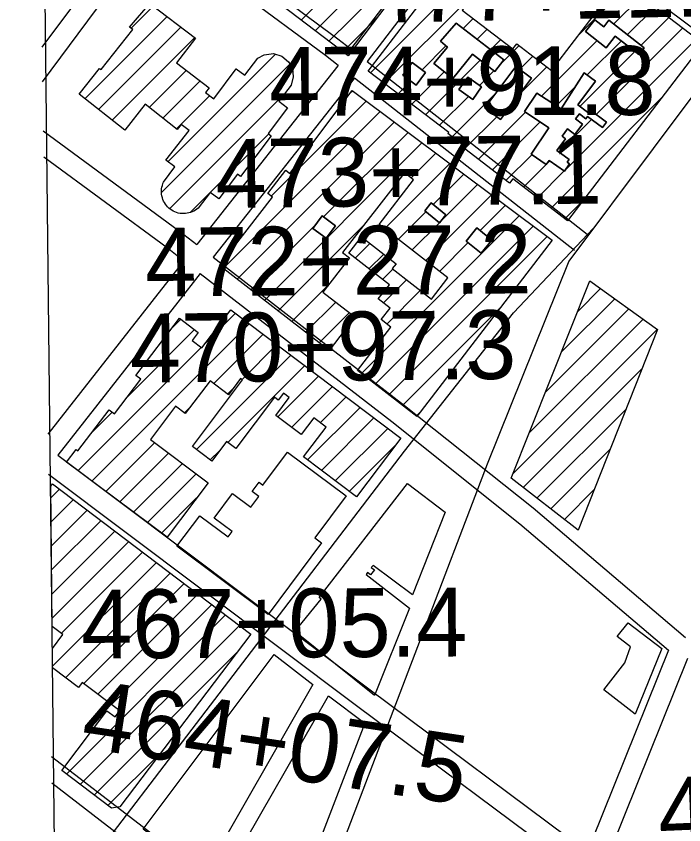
# Model space of a CAD drawing. Extents: x 3677843 to 3715951, y 511991 to 537744.
# Drawn here: x 3681900 to 3682870, y 530561 to 531736 of the extents above; entities that cross this region are included whole.
import ezdxf

# ---------------------------------------------------------------- set-up
doc = ezdxf.new("R2010")
doc.units = 0
for name, color, linetype in [('V-BLDG-OTLN', 7, 'Continuous'), ('V-GRID-FRAM', 7, 'Continuous'), ('V-ROAD-CNTR', 7, 'Continuous'), ('V-SURV-IDEN', 7, 'Continuous')]:
    doc.layers.add(name, color=color, linetype=linetype)

msp = doc.modelspace()

# ---------------------------------------------------------------- linework, layer by layer
at = {"layer": 'V-BLDG-OTLN'}
for p, q in [((3682314, 531730), (3682545.4, 531961.4)), ((3682334.1, 531714.7), (3682565.5, 531946.1)), ((3682354.2, 531699.4), (3682533.7, 531879)), ((3682717.7, 531709.4), (3682788.4, 531780.1)), ((3682414.4, 531653.6), (3682536.7, 531775.9)), ((3682434.5, 531638.4), (3682556.7, 531760.6)), ((3682768.1, 531724.5), (3682808.4, 531764.8)), ((3682066.6, 531718.2), (3682098.9, 531750.5)), ((3682788, 531709), (3682828.5, 531749.5)), ((3681999.5, 531615.8), (3682119, 531735.2)), ((3682374.2, 531684.2), (3682423.7, 531733.6)), ((3682549.4, 531717.9), (3682563.8, 531732.3)), ((3682807.8, 531693.5), (3682848.5, 531734.2)), ((3682019.3, 531600.2), (3682139.1, 531720)), ((3682569.4, 531702.6), (3682583.9, 531717)), ((3682742.6, 531593), (3682868.6, 531718.9)), ((3682039.1, 531584.6), (3682159.2, 531704.7)), ((3682589.4, 531687.2), (3682603.9, 531701.7)), ((3682663.1, 531619.5), (3682743.9, 531700.3)), ((3682697.7, 531512.7), (3682888.6, 531703.6)), ((3682729.4, 531650.5), (3682779.1, 531700.1)), ((3682489.4, 531657.9), (3682524.2, 531692.7)), ((3682602.5, 531664.9), (3682630.6, 531693)), ((3682120, 531524.2), (3682276.3, 531680.5)), ((3682631.3, 531658.4), (3682650.6, 531677.7)), ((3682719, 531604.6), (3682798.9, 531684.6)), ((3682110.8, 531479.6), (3682297.4, 531666.2)), ((3682494.7, 531592.5), (3682574, 531671.8)), ((3682631.9, 531623.6), (3682670.6, 531662.4)), ((3682092.9, 531603.1), (3682146.8, 531657)), ((3682218.2, 531657.7), (3682219.7, 531659.2)), ((3682474.6, 531607.8), (3682521.7, 531654.9)), ((3682572.8, 531635.2), (3682593.9, 531656.3)), ((3682112.7, 531587.5), (3682166.9, 531641.8)), ((3682454.6, 531623.1), (3682473, 531641.5)), ((3682385.2, 531624.4), (3682388.2, 531627.4)), ((3682684.6, 531605.7), (3682712.2, 531633.2)), ((3682122.6, 531456), (3682289.5, 531622.9)), ((3682132.5, 531571.9), (3682180.8, 531620.3)), ((3682514.8, 531577.2), (3682556.9, 531619.3)), ((3682533.3, 531560.4), (3682597.4, 531624.5)), ((3682677.1, 531456.7), (3682837.4, 531617)), ((3682270.4, 531474.3), (3682408.4, 531612.2)), ((3682200.6, 531369.2), (3682428.6, 531597.1)), ((3682571.5, 531527.9), (3682639.8, 531596.2)), ((3682220.6, 531353.7), (3682448.8, 531582)), ((3682552.5, 531544.3), (3682598, 531589.7)), ((3682591.6, 531512.6), (3682661.1, 531582.1)), ((3682688.1, 531538.5), (3682735.5, 531585.8)), ((3682181.6, 531479.7), (3682266.4, 531564.5)), ((3682346.3, 531444.1), (3682469.1, 531566.9)), ((3682260.4, 531322.8), (3682489.3, 531551.7)), ((3682473.6, 531500.7), (3682509.5, 531536.6)), ((3682611.6, 531497.3), (3682648.8, 531534.5)), ((3682434.9, 531426.7), (3682529.8, 531521.5)), ((3682670.4, 531520.7), (3682675.2, 531525.6)), ((3682637, 531487.3), (3682669.8, 531520.1)), ((3682657, 531472), (3682696, 531510.9)), ((3682505.6, 531462), (3682550, 531506.4)), ((3682515, 531436), (3682570.2, 531491.2)), ((3682152.2, 531450.3), (3682180.4, 531478.4)), ((3682494.7, 531380.4), (3682590.4, 531476.1)), ((3682697.1, 531441.4), (3682722.8, 531467)), ((3682454.9, 531411.2), (3682495, 531451.4)), ((3682574, 531424.3), (3682610.7, 531461)), ((3682401.4, 531216.4), (3682630.9, 531445.9)), ((3682240.5, 531338.3), (3682334.1, 531431.9)), ((3682280.3, 531307.4), (3682403.5, 531430.6)), ((3682421.3, 531200.9), (3682651.1, 531430.7)), ((3682474.8, 531395.8), (3682514.6, 531435.6)), ((3682441.3, 531185.5), (3682671.4, 531415.6)), ((3682392.2, 531383.9), (3682413.7, 531405.5)), ((3682514.6, 531364.9), (3682556.4, 531406.7)), ((3682412.1, 531368.5), (3682433.7, 531390)), ((3682432, 531353.1), (3682447.1, 531368.1)), ((3682300.2, 531292), (3682353.5, 531345.3)), ((3682433.4, 531319), (3682467, 531352.7)), ((3682438.1, 531288.4), (3682486.9, 531337.2)), ((3682715.7, 531306.7), (3682749, 531340)), ((3682692.3, 531247.9), (3682769.5, 531325.1)), ((3682320.2, 531276.5), (3682364, 531320.4)), ((3682461.2, 531170.1), (3682603.4, 531312.2)), ((3682669, 531189.2), (3682790, 531310.3)), ((3682175.2, 531261.1), (3682218.2, 531304.1)), ((3682340.1, 531261.1), (3682383.9, 531305)), ((3682009.6, 531060.1), (3682238.3, 531288.9)), ((3682126.1, 531282.7), (3682138.8, 531295.4)), ((3682645.6, 531130.5), (3682810.6, 531295.4)), ((3682060.4, 531181.6), (3682158.9, 531280.2)), ((3682622.2, 531071.7), (3682831.1, 531280.6)), ((3682186.6, 531201.8), (3682258.5, 531273.7)), ((3681989.3, 531075.2), (3682168.5, 531254.4)), ((3682227.8, 531207.7), (3682278.6, 531258.5)), ((3682161.6, 531106.1), (3682298.8, 531243.3)), ((3682207.1, 531116.3), (3682318.9, 531228)), ((3682636.6, 531050.8), (3682808.6, 531222.8)), ((3682279.7, 531153.5), (3682339, 531212.8)), ((3682206.7, 531186.6), (3682214.7, 531194.6)), ((3682299.8, 531138.2), (3682359.2, 531197.6)), ((3682341.6, 531144.6), (3682379.3, 531182.4)), ((3682144, 531159.2), (3682152.9, 531168.1)), ((3682010.5, 531131.7), (3682039, 531160.3)), ((3682323.1, 531090.8), (3682399.4, 531167.2)), ((3682481.1, 531154.6), (3682485.2, 531158.8)), ((3682656.5, 531035.3), (3682785.6, 531164.4)), ((3682343.3, 531075.6), (3682419.6, 531151.9)), ((3682363.4, 531060.4), (3682439.7, 531136.7)), ((3682029.8, 531045), (3682100.9, 531116.1)), ((3682383.5, 531045.2), (3682452.3, 531114)), ((3682050.1, 531029.9), (3682121.1, 531100.9)), ((3682181.7, 531090.9), (3682195.6, 531104.7)), ((3682676.4, 531019.9), (3682762.6, 531106)), ((3682070.3, 531014.8), (3682141.2, 531085.7)), ((3682090.6, 530999.7), (3682161.3, 531070.5)), ((3681949.7, 531052.5), (3681952.5, 531056.2)), ((3681951.9, 530848.8), (3681949.7, 531052.5)), ((3681952.5, 531056.2), (3682240.4, 530837.8)), ((3681949.9, 531035.8), (3681962.6, 531048.5)), ((3682696.3, 531004.4), (3682739.5, 531047.7)), ((3681950.3, 531000.8), (3681982.7, 531033.3)), ((3682110.8, 530984.6), (3682161.8, 531035.6)), ((3681950.7, 530965.9), (3682002.8, 531018)), ((3681951, 530930.9), (3682022.9, 531002.8)), ((3681951.4, 530895.9), (3682043, 530987.5)), ((3682716.2, 530988.9), (3682716.5, 530989.3)), ((3681951.8, 530861), (3682063.1, 530972.3)), ((3681965, 530838.8), (3682083.2, 530957)), ((3681952.6, 530791), (3682103.3, 530941.8)), ((3681971.3, 530774.4), (3682123.4, 530926.5)), ((3681997.9, 530765.7), (3682143.5, 530911.3)), ((3682018.1, 530750.4), (3682163.6, 530896)), ((3682038.2, 530735.2), (3682183.7, 530880.8)), ((3681972.5, 530634.2), (3682203.8, 530865.5)), ((3681967.5, 530837), (3681951.9, 530848.8)), ((3681992.6, 530618.9), (3682224, 530850.3)), ((3681952.3, 530816.9), (3681967.5, 530837)), ((3682240.4, 530837.8), (3682050.1, 530586.9)), ((3681952.6, 530788.5), (3681952.3, 530816.9)), ((3682012.7, 530603.7), (3682220.2, 530811.2)), ((3681990, 530760.2), (3681952.6, 530788.5)), ((3681995.5, 530767.5), (3681990, 530760.2)), ((3682050.1, 530726.2), (3681995.5, 530767.5)), ((3681965.7, 530639.3), (3682031.5, 530726.3)), ((3682031.5, 530726.3), (3682043.3, 530717.4)), ((3682043.3, 530717.4), (3682050.1, 530726.2)), ((3682032.9, 530588.5), (3682109.2, 530664.8)), ((3682038, 530584.6), (3681965.7, 530639.3)), ((3682050.1, 530586.9), (3682038, 530584.6))]:
    msp.add_line(p, q, dxfattribs=at)
for points in [[(3682322.4, 532130.7), (3682577.6, 531937), (3682381.9, 531678.3), (3682127.5, 531872.1)], [(3682411.2, 531656.1), (3682515.2, 531792.2), (3682558.8, 531759), (3682547.8, 531744.6), (3682621.4, 531688.3), (3682627.1, 531695.7), (3682677.6, 531657), (3682777.9, 531788.2), (3682898, 531696.3), (3682700.9, 531438.5), (3682621.3, 531499.3), (3682616.7, 531493.3), (3682551.6, 531543.1), (3682553.2, 531545.1), (3682526.9, 531565.2), (3682528.2, 531567)], [(3682094, 531754.2), (3682160, 531704.1), (3682132.5, 531667.8), (3682180, 531631.9), (3682174.7, 531624.9), (3682186.6, 531615.9), (3682219.5, 531659.3), (3682231.9, 531649.9), (3682250.6, 531674.6), (3682260.2, 531679.7), (3682273.4, 531681.4), (3682285.5, 531677.5), (3682295.2, 531669.7), (3682301.1, 531660.2), (3682302.3, 531647.5), (3682299.2, 531635.7), (3682281.3, 531612.1), (3682293.9, 531602.5), (3682265.6, 531565.1), (3682270.1, 531561.7), (3682225.6, 531502.9), (3682221.2, 531506.3), (3682194, 531470.3), (3682181.4, 531479.8), (3682164.2, 531457), (3682162.2, 531455.4), (3682160.1, 531453.9), (3682157.8, 531452.6), (3682155.5, 531451.5), (3682153.1, 531450.5), (3682150.6, 531449.8), (3682148.1, 531449.3), (3682145.5, 531448.9), (3682142.9, 531448.8), (3682140.3, 531448.9), (3682137.7, 531449.2), (3682135.2, 531449.7), (3682132.7, 531450.4), (3682130.3, 531451.4), (3682127.9, 531452.5), (3682125.7, 531453.8), (3682123.6, 531455.2), (3682121.5, 531456.9), (3682119.7, 531458.7), (3682118, 531460.6), (3682116.4, 531462.7), (3682115, 531464.9), (3682113.8, 531467.2), (3682112.8, 531469.5), (3682112, 531472), (3682111.4, 531474.5), (3682111, 531477.1), (3682110.8, 531479.7), (3682110.8, 531482.3), (3682111, 531484.8), (3682111.4, 531487.4), (3682112.1, 531489.9), (3682112.9, 531492.4), (3682113.9, 531494.7), (3682130, 531516.8), (3682116.9, 531526.4), (3682150.9, 531569.6), (3682139.5, 531578.6), (3682133.5, 531571.1), (3682086.8, 531607.9), (3682057.3, 531570.3), (3681991.2, 531622.3), (3682020.9, 531660), (3682023.2, 531658.3), (3682068.9, 531716.4), (3682064.5, 531719.8)], [(3682539.2, 531725.8), (3682608.5, 531672.6), (3682595, 531655.4), (3682562.6, 531680.8), (3682534.1, 531645.1), (3682506.6, 531667), (3682526.4, 531691), (3682516.3, 531699.3)], [(3682539.2, 531725.8), (3682516.3, 531699.3), (3682526.4, 531691), (3682506.6, 531667), (3682534.1, 531645.1), (3682562.6, 531680.8), (3682595, 531655.4), (3682608.5, 531672.6)], [(3682812.4, 531690), (3682804.7, 531680.1), (3682770.3, 531706.9), (3682757, 531689.9), (3682727, 531713.7), (3682740.5, 531730.7), (3682753.7, 531720.3), (3682761.1, 531729.9)], [(3682812.4, 531690), (3682761.1, 531729.9), (3682753.7, 531720.3), (3682740.5, 531730.7), (3682727, 531713.7), (3682757, 531689.9), (3682770.3, 531706.9), (3682804.7, 531680.1)], [(3682494.5, 531654.2), (3682480.9, 531635.7), (3682461.4, 531650.1), (3682474.9, 531668.3)], [(3682494.5, 531654.2), (3682474.9, 531668.3), (3682461.4, 531650.1), (3682480.9, 531635.7)], [(3682648.3, 531645.6), (3682603.5, 531585.6), (3682580.9, 531602.5), (3682625.8, 531662.5)], [(3682648.3, 531645.6), (3682625.8, 531662.5), (3682580.9, 531602.5), (3682603.5, 531585.6)], [(3682725.2, 531653.7), (3682741.4, 531641.5), (3682715.7, 531607.1), (3682730, 531596.3), (3682732.9, 531600.2), (3682757.6, 531581.8), (3682751.6, 531573.8), (3682730, 531590), (3682727.6, 531586.8), (3682718.2, 531593.8), (3682712.7, 531586.4), (3682722.6, 531579), (3682711.4, 531564), (3682700.9, 531571.9), (3682693.1, 531561.5), (3682698.1, 531557.7), (3682685.3, 531540.6), (3682703.1, 531527.3), (3682700.5, 531523.8), (3682703.9, 531521.3), (3682696.3, 531510.7), (3682674.3, 531526.2), (3682669.9, 531520.1), (3682648, 531535.1), (3682673.9, 531573.5), (3682638.5, 531597.1), (3682656.1, 531624.1), (3682691.8, 531601.1)], [(3682725.2, 531653.7), (3682691.8, 531601.1), (3682656.1, 531624.1), (3682638.5, 531597.1), (3682673.9, 531573.5), (3682648, 531535.1), (3682669.9, 531520.1), (3682674.3, 531526.2), (3682696.3, 531510.7), (3682703.9, 531521.3), (3682700.5, 531523.8), (3682703.1, 531527.3), (3682685.3, 531540.6), (3682698.1, 531557.7), (3682693.1, 531561.5), (3682700.9, 531571.9), (3682711.4, 531564), (3682722.6, 531579), (3682712.7, 531586.4), (3682718.2, 531593.8), (3682727.6, 531586.8), (3682730, 531590), (3682751.6, 531573.8), (3682757.6, 531581.8), (3682732.9, 531600.2), (3682730, 531596.3), (3682715.7, 531607.1), (3682741.4, 531641.5)], [(3682563.1, 531614.9), (3682576, 531632.9), (3682556, 531647.3), (3682543.1, 531629.3)], [(3682563.1, 531614.9), (3682543.1, 531629.3), (3682556, 531647.3), (3682576, 531632.9)], [(3682387.7, 531627.7), (3682678.7, 531410.1), (3682481.7, 531154.2), (3682395.5, 531221), (3682444.1, 531283.7), (3682429.9, 531294.8), (3682442.9, 531311.6), (3682425.9, 531324.8), (3682441.9, 531345.4), (3682382.8, 531391.2), (3682401.4, 531415.1), (3682451.7, 531376.1), (3682446.1, 531368.9), (3682503.1, 531324.7), (3682526.9, 531355.4), (3682426.9, 531432.9), (3682477.2, 531497.9), (3682463.8, 531508.3), (3682373.9, 531392.4), (3682384, 531384.6), (3682345.4, 531334.8), (3682392, 531298.7), (3682354.3, 531250.1), (3682194.9, 531373.6), (3682271.9, 531473), (3682265.2, 531478.2), (3682291.3, 531511.9), (3682297.5, 531507.2)], [(3682493.5, 531452.7), (3682502.8, 531464.3), (3682524, 531447.2), (3682514.6, 531435.6)], [(3682493.5, 531452.7), (3682514.6, 531435.6), (3682524, 531447.2), (3682502.8, 531464.3)], [(3682344.4, 531445.6), (3682363.6, 531431.2), (3682350, 531413), (3682330.8, 531427.4)], [(3682344.4, 531445.6), (3682330.8, 531427.4), (3682350, 531413), (3682363.6, 531431.2)], [(3682575.5, 531391.3), (3682553.6, 531408.9), (3682569.1, 531428.2), (3682591, 531410.5)], [(3682575.5, 531391.3), (3682591, 531410.5), (3682569.1, 531428.2), (3682553.6, 531408.9)], [(3682733.5, 531351.2), (3682831.4, 531280.4), (3682716.3, 530988.8), (3682619.2, 531064.3)], [(3682118.8, 530978.7), (3681972.8, 531087.5), (3681986.7, 531105.9), (3681989.4, 531103.9), (3682034.6, 531163.7), (3682042.3, 531157.8), (3682080.5, 531208.3), (3682073.7, 531213.4), (3682136.8, 531296.9), (3682164.3, 531276.1), (3682155.4, 531264.3), (3682169.5, 531253.6), (3682211.5, 531309.2), (3682458.7, 531122.4), (3682394.2, 531037.1), (3682317.3, 531095.2), (3682349.9, 531138.3), (3682332, 531151.9), (3682313.7, 531127.7), (3682276.9, 531155.5), (3682296.5, 531181.4), (3682288, 531187.8), (3682280.5, 531177.9), (3682275, 531182), (3682218.7, 531107.5), (3682205.3, 531117.6), (3682183.9, 531089.2), (3682155.7, 531110.5), (3682228.7, 531207.1), (3682225.8, 531209.2), (3682208, 531185.7), (3682181.4, 531205.8), (3682145.4, 531158.2), (3682131.1, 531169), (3682094.7, 531120.8), (3682178.4, 531057.6)], [(3682265.7, 530866.2), (3682133.2, 530965.5), (3682166.3, 531009.8), (3682207.6, 530979), (3682213.4, 530986.8), (3682187.3, 531006.2), (3682214.2, 531042.2), (3682240.7, 531022.4), (3682252.3, 531037.9), (3682242.6, 531045.1), (3682252.6, 531058.5), (3682258.2, 531054.3), (3682294, 531102.2), (3682379.2, 531038.6), (3682333.6, 530977.5), (3682343.3, 530970.3)], [(3682339.7, 530890.9), (3682468.2, 531056.5), (3682522.9, 531015), (3682475.7, 530894.7), (3682418.3, 530937.3), (3682415.7, 530934.7), (3682420.4, 530931.1), (3682414.4, 530924.1), (3682410, 530927.2), (3682408, 530924.2), (3682471.2, 530875.6), (3682420.1, 530748.4), (3682304.6, 530841.3), (3682342.8, 530888.3)], [(3682788.8, 530854.2), (3682837.9, 530816.8), (3682799.1, 530721.6), (3682753.8, 530756.9), (3682784.2, 530796.2), (3682792.6, 530819.3), (3682772.8, 530834.4)], [(3682172.5, 530487.2), (3682084.1, 530554.1), (3682274.6, 530808.2), (3682330.6, 530764.3)], [(3682353.5, 530748.2), (3682406.2, 530708.5), (3682287.4, 530399.5), (3682192.5, 530467.5)]]:
    msp.add_lwpolyline(points, close=True, dxfattribs=at)
at = {"layer": 'V-GRID-FRAM'}
msp.add_lwpolyline([(3681899.6, 535587.1), (3713561.2, 535950.9), (3713778.1, 517769.3), (3682100.6, 517405.3), (3681899.6, 535587.1)], dxfattribs=at)
at = {"layer": 'V-ROAD-CNTR'}
for points in [[(3683613, 532586.5), (3683192.9, 532035.2), (3682702.8, 531379.6), (3682584.3, 531084.5), (3682178.9, 530022.9), (3682110.3, 529856.1)], [(3682583.3, 531946.3), (3682385.8, 531688.4)], [(3682607, 531927.9), (3682409.5, 531669.9)], [(3683158.8, 531520.3), (3682965.7, 531656.2), (3682724.8, 531836.5), (3682607, 531927.9)], [(3682120.4, 531885.6), (3682367, 531703.1), (3682385.8, 531688.4)], [(3682077.9, 531879.7), (3682070.5, 531870.2), (3681937.1, 531690.8)], [(3682102, 531861.9), (3682094.4, 531852), (3681937.2, 531640.6)], [(3682102, 531861.9), (3682348.9, 531679.2), (3682367.6, 531664.6)], [(3682367.6, 531664.6), (3682366.9, 531663.6), (3682162, 531403.9)], [(3682409.5, 531669.9), (3682729.6, 531419.2)], [(3682391.2, 531646.1), (3682390.6, 531645.2), (3682185.7, 531385.5)], [(3682391.2, 531646.1), (3682711.1, 531395.6)], [(3681939, 531569.1), (3682136.9, 531423.3), (3682162, 531403.9)], [(3681939.7, 531531.2), (3682118.8, 531399.4), (3682143.4, 531380.3)], [(3681953.5, 530435), (3682463.8, 531103.8), (3682622.4, 531304.9), (3682738.7, 531427.6)], [(3682143.4, 531380.3), (3682110.8, 531338.9), (3681945.8, 531128.1)], [(3682185.7, 531385.5), (3682464.1, 531170.2), (3682650.7, 531021.2), (3682872.1, 530833)], [(3682167.2, 531361.9), (3682134.3, 531320.3), (3681960, 531097.6)], [(3682167.2, 531361.9), (3682445.5, 531146.6), (3682631.6, 530998.1), (3682847.8, 530814.2), (3682736.7, 530538.7), (3682730.2, 530521)], [(3681960, 531097.6), (3682412.1, 530758.2), (3682730.2, 530521)], [(3681946.5, 531070.3), (3682394.1, 530734.2), (3682719.3, 530491.7)], [(3682875.4, 530802.4), (3682764.7, 530527.8), (3682755.2, 530502.4)], [(3682569.1, 530184.5), (3682356.1, 530347), (3682078.4, 530561.3), (3681951, 530659.4)], [(3682550.9, 530160.6), (3682337.8, 530323.2), (3682060.1, 530537.5), (3681951.4, 530621.2)]]:
    msp.add_lwpolyline(points, dxfattribs=at)

# ---------------------------------------------------------------- texts
at = {"layer": 'V-SURV-IDEN'}
for s, rotation, p in [('   477+11.2  ', 1.1542, (3682296.6, 531723.6)), ('   474+91.8  ', 0.1344, (3682156, 531590.8)), ('   473+77.1  ', 0.6838, (3682078.4, 531455.6)), ('   472+27.2  ', 0.503, (3681976.1, 531327.2)), ('   470+97.3  ', 0.5683, (3681953.8, 531202.1)), ('   467+05.4  ', 0.3144, (3681882.7, 530801.6)), ('   464+07.5  ', 351.4681, (3681881.5, 530689.4)), ('   463+69.1   ', 2.4664, (3682723.1, 530523.9))]:
    msp.add_text(s, height=100, rotation=rotation, dxfattribs=at).set_placement(p)

doc.saveas('drawing.dxf')
